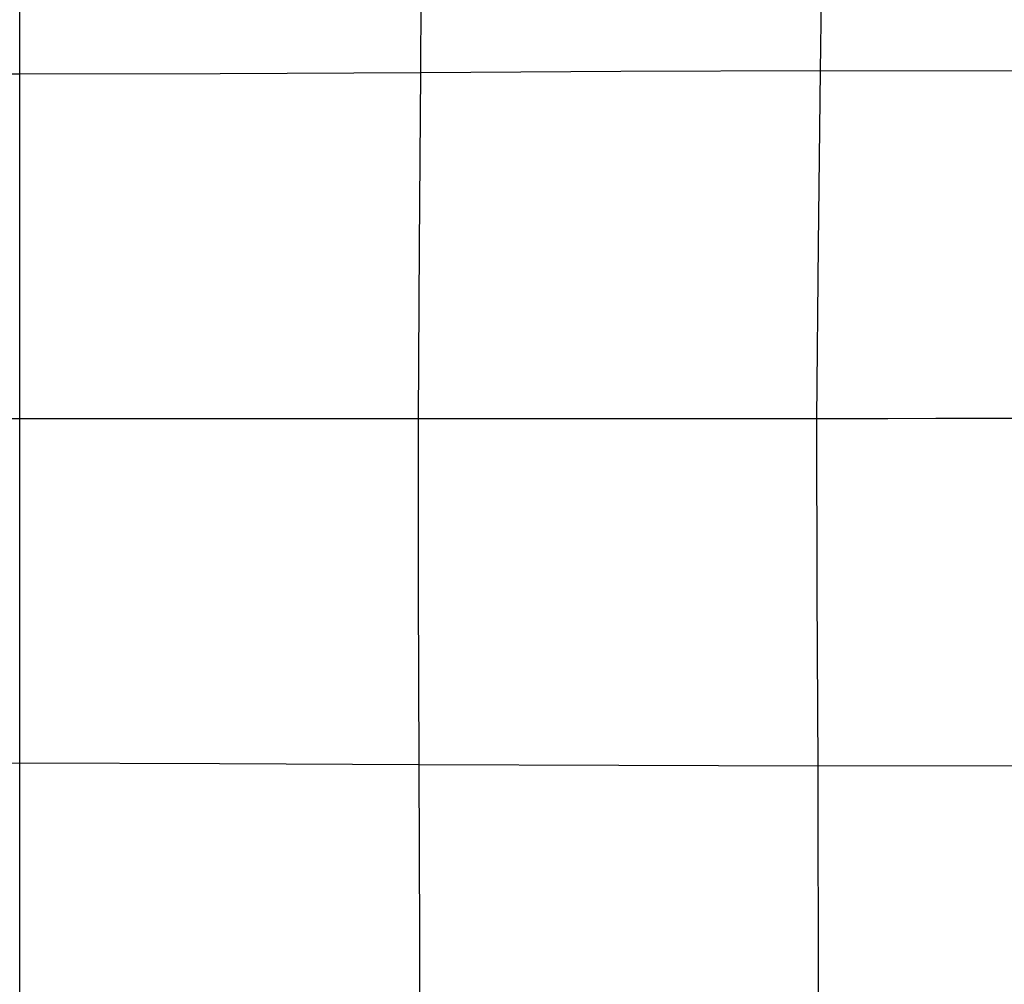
# Model space of a CAD drawing. Extents: x -383 to 1849, y -1185 to -529.
# Tile 340 of 656: x -58 to 105, y -1016 to -856. Entities that reach past the tile are written whole.
import ezdxf

# ---------------------------------------------------------------- set-up
doc = ezdxf.new("R2010")
doc.units = 0
doc.layers.add('PREDEFINITO', color=7, linetype='CONTINUOUS')

msp = doc.modelspace()

# ---------------------------------------------------------------- linework, layer by layer
at = {"layer": 'PREDEFINITO'}
for p, q in [((8.3, -865.06, 457.4), (8.49, -836.52, 455.79)), ((74.29, -864.77, 453.58), (74.62, -836.11, 451.96)), ((-57.9, -865.3, 458.74), (-91.01, -865.23, 458.4)), ((-24.79, -865.23, 458.4), (-57.9, -865.3, 458.74)), ((8.3, -865.06, 457.4), (-24.79, -865.23, 458.4)), ((8.08, -893.62, 458.4), (8.3, -865.06, 457.4)), ((41.32, -864.88, 455.78), (8.3, -865.06, 457.4)), ((74.29, -864.77, 453.58), (41.32, -864.88, 455.78)), ((73.93, -893.47, 454.6), (74.29, -864.77, 453.58)), ((139.54, -864.87, 447.58), (74.29, -864.77, 453.58)), ((7.94, -922.2, 458.74), (8.08, -893.62, 458.4)), ((73.7, -922.19, 454.96), (73.93, -893.47, 454.6)), ((7.95, -950.77, 458.41), (7.94, -922.2, 458.74)), ((73.75, -950.9, 454.63), (73.7, -922.19, 454.96)), ((8.04, -979.32, 457.44), (7.95, -950.77, 458.41)), ((73.91, -979.57, 453.67), (73.75, -950.9, 454.63)), ((-57.9, -979.09, 458.74), (-90.87, -979.16, 458.41)), ((-24.92, -979.16, 458.41), (-57.9, -979.09, 458.74)), ((8.04, -979.32, 457.44), (-24.92, -979.16, 458.41)), ((8.14, -1007.82, 455.85), (8.04, -979.32, 457.44)), ((40.98, -979.47, 455.85), (8.04, -979.32, 457.44)), ((73.91, -979.57, 453.67), (40.98, -979.47, 455.85)), ((139.33, -979.48, 447.65), (73.91, -979.57, 453.67)), ((73.98, -1036.61, 450.21), (73.91, -979.57, 453.67)), ((8.18, -1036.29, 453.65), (8.14, -1007.82, 455.85))]:
    msp.add_line(p, q, dxfattribs=at)
at = {"layer": 'PREDEFINITO', "extrusion": (-1, -8.61362e-15, 8.74661e-13)}
msp.add_arc((922.14, -826.59, 57.9), 1286.59, 80.28974, 99.70999, dxfattribs=at)
at = {"layer": 'PREDEFINITO', "extrusion": (1.19059e-17, -0.999997, -0.002536)}
msp.add_arc((-57.9, -1256.86, 921.03), 1719.2, 81.49547, 98.50453, dxfattribs=at)

doc.saveas('drawing.dxf')
